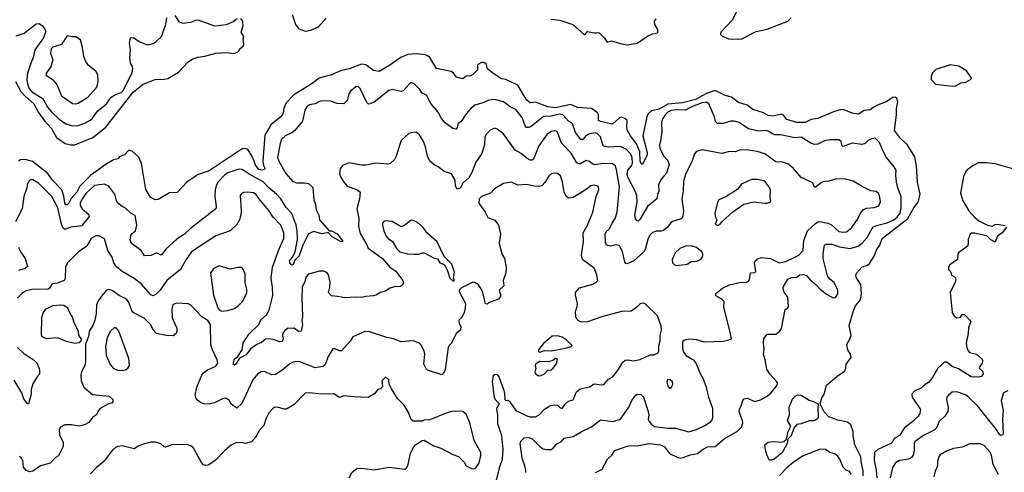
# Model space of a CAD drawing. Extents: x 2133461 to 2293071, y 753526 to 916327.
# Tile 406 of 459: x 2250366 to 2259296, y 876375 to 880478. Entities that reach past the tile are written whole.
import ezdxf

# ---------------------------------------------------------------- set-up
doc = ezdxf.new("R2010")
doc.units = 0

msp = doc.modelspace()

# ---------------------------------------------------------------- linework, layer by layer
at = {"layer": '0CON10XD'}
for points in [[(2250335, 880332.3), (2250405, 880356.8), (2250465, 880400.9), (2250515, 880440.5), (2250543.5, 880443.5), (2250572, 880422), (2250595, 880394), (2250601.5, 880375), (2250581.1, 880315), (2250504.3, 880205), (2250488.8, 880135), (2250465.7, 880085), (2250437, 879995), (2250430.6, 879935), (2250436, 879895), (2250452, 879855), (2250475, 879823.7), (2250575.2, 879765.2), (2250617.6, 879685), (2250655, 879643.1), (2250725, 879575.5), (2250783.7, 879533.7), (2250843.7, 879516.3), (2250895, 879518.7), (2250955, 879539.2), (2251005, 879566.4), (2251026.4, 879585), (2251075, 879653.5), (2251153.7, 879716.3), (2251195.2, 879774.8), (2251235, 879800), (2251285, 879818.8), (2251305, 879836.5), (2251384.4, 879995.6), (2251391.1, 880035), (2251385, 880060), (2251370, 880085), (2251365.8, 880135), (2251369.2, 880205), (2251361.2, 880265), (2251370, 880315), (2251395, 880316.7), (2251455, 880278.8), (2251515, 880253.3), (2251545, 880252.5), (2251575, 880262.9), (2251605, 880280.8), (2251652.9, 880325), (2251691.6, 880435), (2251700.5, 880495)], [(2252336.7, 880485), (2252302.3, 880457.7), (2252237.3, 880432.7), (2252135, 880419.1), (2251985, 880474.5), (2251959.4, 880470.6), (2251915, 880452), (2251845, 880444.2), (2251815, 880455.8), (2251775, 880516.2)], [(2252835.8, 880525), (2252868.2, 880435), (2252895, 880398.9), (2252955, 880374.5), (2253005, 880383.8), (2253075, 880413.9), (2253145, 880493.5)], [(2256870.6, 880555), (2256828.6, 880475), (2256725, 880366.2), (2256722.9, 880345), (2256737.6, 880327.6), (2256795.4, 880305.4), (2256885, 880301.1), (2256915, 880305.8), (2257045, 880370), (2257145, 880392), (2257334.2, 880465), (2257364.5, 880495.5)], [(2250415.1, 879785.1), (2250493.5, 879715), (2250537, 879637), (2250590.6, 879560.6), (2250655, 879491.1), (2250700.7, 879410.7), (2250776.6, 879356.6), (2250825, 879343.5), (2250865, 879344.5), (2251028.5, 879411.5), (2251146.9, 879503.1), (2251395, 879821.6), (2251485, 879895.4), (2251593.4, 879936.6), (2251675, 879938.5), (2251709.2, 879945), (2251805, 880001.3), (2251892.4, 880097.6), (2251925, 880118.6), (2251981.2, 880138.8), (2252045, 880146.8), (2252145, 880174.6), (2252235, 880180.9), (2252315, 880172.5), (2252350, 880190), (2252365, 880217.5), (2252393, 880237), (2252400, 880255), (2252393.8, 880305), (2252397.5, 880325), (2252373.3, 880365), (2252393.8, 880425), (2252390, 880455), (2252383.8, 880475), (2252367.6, 880487.6)], [(2255184.7, 880484.7), (2255263.4, 880473.4), (2255382, 880435), (2255485, 880344), (2255495.9, 880344.1), (2255515, 880370.8), (2255575, 880358), (2255599.2, 880360.8), (2255615, 880362), (2255626.2, 880355), (2255670.6, 880310.6), (2255695, 880276.2), (2255734.2, 880285.8), (2255836.3, 880256.3), (2255875, 880251.1), (2255965, 880265.7), (2256055, 880326.2), (2256105, 880351.2), (2256140, 880355), (2256155, 880363.3), (2256155, 880390), (2256126.1, 880436.1), (2256123.8, 880465), (2256140, 880485)], [(2250875, 879715.8), (2250895, 879721.9), (2250985, 879777.1), (2251060.8, 879865), (2251070.6, 879885), (2251076.7, 879925), (2251075.6, 879975), (2251059.3, 880009.3), (2250987.5, 880067.5), (2250962, 880105), (2250947.5, 880145), (2250936.2, 880225), (2250916.7, 880295), (2250875, 880322.5), (2250845, 880322), (2250795, 880332.5), (2250745, 880252.5), (2250665, 880228), (2250651.2, 880215), (2250644, 880175), (2250666.2, 880115), (2250649.1, 880050.9), (2250606.7, 879995), (2250603.3, 879975), (2250659.3, 879939.3), (2250701.5, 879891.5), (2250745, 879789.2), (2250845, 879719.2), (2250875, 879715.8)], [(2256056.4, 879253.6), (2256015, 879166), (2256005, 879168), (2255995, 879196.7), (2255990.8, 879280.8), (2255961.7, 879351.7), (2255905.4, 879425), (2255878.4, 879475), (2255871.9, 879498.1), (2255876.5, 879565), (2255855, 879582.1), (2255825, 879593.5), (2255805, 879588.9), (2255744.5, 879535.5), (2255725, 879534.5), (2255632.5, 879555), (2255614.2, 879565), (2255615.4, 879615), (2255606, 879635), (2255553.3, 879673.3), (2255425, 879681.9), (2255365, 879709.8), (2255225, 879679.4), (2255157, 879687), (2255045, 879730.6), (2254995, 879724), (2254965, 879749.4), (2254935, 879798.2), (2254884.2, 879885), (2254775, 879935.6), (2254735, 879942.5), (2254665, 879987.5), (2254615, 880026.2), (2254607.1, 880037.1), (2254599.4, 880075), (2254575, 880091.5), (2254555, 880089.5), (2254525.8, 880074.2), (2254518.8, 880065), (2254517.1, 880025), (2254475, 879981.2), (2254455, 879970), (2254415, 879967.5), (2254385, 879943.8), (2254328.8, 879958.8), (2254300, 879995), (2254279.5, 880009.5), (2254146.7, 880035), (2254085.6, 880135), (2254065, 880152.2), (2254045, 880158.9), (2253965, 880167.5), (2253885, 880163.1), (2253824.2, 880135), (2253715, 880059.4), (2253625, 880008.6), (2253575, 880017.8), (2253505, 880070.7), (2253464.7, 880075.3), (2253355, 880032.7), (2253275.9, 880014.1), (2253195, 879978.6), (2253080.8, 879949.2), (2253008.9, 879895), (2252853.2, 879796.8), (2252783.6, 879725), (2252762.5, 879675), (2252755, 879632.5), (2252737.9, 879602.1), (2252644.4, 879525), (2252588.9, 879431.1), (2252571.1, 879195), (2252577.6, 879157.6), (2252593.3, 879125), (2252565, 879113.8), (2252535, 879119.5), (2252505, 879161.1), (2252492.9, 879197.1), (2252469.7, 879249.7), (2252435, 879300.5), (2252415, 879311.8), (2252385, 879309.1), (2252085, 879109.2), (2251985, 879076.2), (2251965, 879063.8), (2251882.5, 879005), (2251795, 878912.5), (2251725, 878907.5), (2251621.2, 878848.8), (2251595, 878844), (2251550.6, 878870.6), (2251510.5, 878940.5), (2251471.8, 879175), (2251445, 879232.5), (2251385, 879287.5), (2251355, 879297.1), (2251315, 879254.4), (2251272, 879235), (2251255, 879216), (2251215, 879208.6), (2251150, 879170), (2251012, 879068), (2250910.7, 878969.3), (2250882.5, 878915), (2250833.6, 878856.4), (2250811.4, 878815), (2250795, 878800.3), (2250785, 878801.2), (2250775.3, 878815), (2250767.2, 878877.2), (2250746.5, 878936.5), (2250663.3, 879025), (2250617.2, 879087.2), (2250481.7, 879191.7), (2250415, 879211.2), (2250373, 879207), (2250354.8, 879195.2)], [(2258825, 879874.7), (2258855, 879879.6), (2258904.4, 879905.6), (2258948.3, 879911.7), (2258991.2, 879935), (2259000, 879945), (2258996.2, 879955), (2258955, 880015.3), (2258885, 880056.6), (2258805, 880068.7), (2258675, 880025.6), (2258645, 879996.5), (2258633.1, 879965), (2258634.4, 879935), (2258673.8, 879895), (2258825, 879874.7)], [(2255493.8, 879415), (2255475, 879391.1), (2255455, 879391.9), (2255408.2, 879455), (2255380.6, 879535), (2255345, 879559.6), (2255295, 879612.5), (2255275, 879620.6), (2255235, 879617), (2255175, 879599.7), (2255135, 879602.5), (2255115, 879597.5), (2255005, 879509.1), (2254985, 879500.5), (2254962.4, 879502.4), (2254950, 879515), (2254922.8, 879592.8), (2254865, 879665.6), (2254815, 879688.1), (2254754.5, 879734.5), (2254685, 879753.1), (2254655, 879754.4), (2254615, 879746.7), (2254565, 879724.4), (2254495, 879704.4), (2254457, 879673), (2254414.4, 879625.6), (2254369.2, 879555), (2254340, 879535), (2254335, 879502.5), (2254324.1, 879485.9), (2254295, 879492.5), (2254223.9, 879543.9), (2254193, 879583), (2254160.3, 879640.3), (2254095, 879717.5), (2254054.2, 879795), (2254013.8, 879815), (2253994.2, 879845), (2253945, 879896), (2253915, 879908.1), (2253897.1, 879895), (2253845, 879832.5), (2253825, 879827.1), (2253745, 879844.5), (2253715, 879837.5), (2253579.8, 879730.2), (2253537, 879713), (2253525, 879716), (2253515, 879728), (2253455, 879856), (2253435, 879872), (2253415, 879870.8), (2253365, 879830), (2253351.1, 879805), (2253334.5, 879745.5), (2253305, 879715.8), (2253245, 879720), (2253185, 879740.6), (2253106.8, 879743.2), (2253085, 879738.1), (2253045, 879717.1), (2252995, 879706.9), (2252972, 879695), (2252950.7, 879659.3), (2252944.2, 879614.2), (2252931.1, 879558.9), (2252860, 879475), (2252835, 879452.2), (2252773.4, 879426.6), (2252741.2, 879395), (2252726.9, 879355), (2252705, 879232.5), (2252716.2, 879195), (2252778.7, 879085), (2252842.5, 879012.5), (2252875, 878998.8), (2252950.2, 879000.2), (2252984.4, 878994.4), (2253025.8, 878955.8), (2253034.2, 878845), (2253049.4, 878805), (2253054.3, 878755), (2253077.5, 878705), (2253085.7, 878665), (2253174, 878564), (2253195, 878563.5), (2253245, 878536.4), (2253294, 878475), (2253292.5, 878465), (2253275, 878467.5), (2253200.2, 878510.2), (2253167.5, 878547.5), (2253157.5, 878547.5), (2253105, 878537.3), (2253035, 878557.8), (2252985, 878536.2), (2252935, 878434.2), (2252901.7, 878338.3), (2252860.4, 878299.6), (2252845, 878260), (2252835, 878254), (2252827.9, 878257.9), (2252814.6, 878275), (2252811.5, 878295), (2252841.7, 878328.3), (2252863.1, 878375), (2252886.4, 878485), (2252882.8, 878565), (2252873.3, 878615), (2252835, 878721.8), (2252783.9, 878775), (2252735, 878853.5), (2252695, 878897.7), (2252625, 878954.7), (2252575, 879008), (2252447.2, 879077.2), (2252385, 879120), (2252355, 879122.3), (2252325.3, 879114.7), (2252255, 879090.7), (2252225, 879073.3), (2252163.2, 879005), (2252147.3, 878972.7), (2252139.1, 878935), (2252136.2, 878875), (2252147.8, 878785), (2252145, 878764), (2251914.2, 878585), (2251861.2, 878535), (2251795, 878492), (2251691.7, 878398.3), (2251655, 878348.8), (2251645, 878343.8), (2251619.5, 878359.5), (2251605, 878361.2), (2251555, 878342), (2251498.3, 878338.3), (2251466.1, 878386.1), (2251379.5, 878449.5), (2251368.3, 878478.3), (2251375, 878522.5), (2251385, 878541.2), (2251415.6, 878564.4), (2251427.7, 878615), (2251414.4, 878704.4), (2251373.5, 878723.5), (2251325, 878770), (2251294.3, 878784.3), (2251255, 878816.2), (2251244.4, 878835), (2251227.4, 878897.4), (2251175, 878969.2), (2251135, 878986.7), (2251045, 878975.4), (2250965, 878901.5), (2250931.4, 878855), (2250914.6, 878815), (2250914.6, 878794.6), (2250933.1, 878765), (2250990.4, 878715), (2250995.5, 878695), (2250989.6, 878685), (2250925, 878608.2), (2250825, 878597.3), (2250775, 878577.1), (2250759.1, 878589.1), (2250744.7, 878624.7), (2250712.9, 878772.9), (2250656.6, 878876.6), (2250535.4, 878995.4), (2250485, 879026), (2250475, 879028.8), (2250455, 879021.2), (2250436.1, 878993.9), (2250430, 878955), (2250402.7, 878875), (2250387.8, 878765), (2250327.2, 878645)], [(2250328.5, 879918.5), (2250376.2, 879826.2), (2250415.1, 879785.1)], [(2258015.3, 876344.8), (2258014.8, 876384.8), (2257997.1, 876475), (2257995.4, 876515), (2257941.8, 876625), (2257926.4, 876705), (2257926, 876745), (2257904.7, 876805), (2257875, 876830.5), (2257785, 876846.7), (2257705, 876877.1), (2257662.2, 876922.3), (2257626.7, 876995), (2257640.6, 877049.4), (2257662.5, 877082.5), (2257683.3, 877165), (2257777.5, 877245), (2257847.7, 877292.3), (2257860, 877315), (2257861.2, 877355), (2257906.7, 877415), (2257902, 877445), (2257876.7, 877485), (2257868.8, 877535), (2257890.7, 877569.3), (2257908.8, 877615), (2257888.8, 877705), (2257928.8, 877838.8), (2257946, 877885), (2257991.9, 877938.1), (2258001.5, 877995), (2257994.1, 878075), (2257952.1, 878145), (2257950.4, 878165), (2257959.1, 878185), (2258005, 878233.6), (2258055, 878253.4), (2258075, 878268.2), (2258116.8, 878335), (2258139.1, 878395), (2258166.9, 878435), (2258187.7, 878495), (2258422.4, 878675), (2258476.9, 878773.1), (2258515.6, 878825), (2258534.6, 878895.4), (2258510.4, 879005), (2258498.8, 879155), (2258483.8, 879235), (2258416.6, 879346.6), (2258355, 879400.8), (2258300.5, 879475), (2258317.3, 879615), (2258317.4, 879672.6), (2258332.2, 879735), (2258320.6, 879765), (2258305, 879777.1), (2258285, 879773.3), (2258225, 879734.5), (2258146.7, 879705), (2258106.8, 879683.2), (2258079.7, 879660.3), (2258025, 879655.7), (2257975, 879623.5), (2257915, 879630.5), (2257845, 879661.9), (2257816.6, 879663.4), (2257746, 879644), (2257606.4, 879583.6), (2257545.6, 879574.4), (2257490, 879545), (2257415, 879546.7), (2257325, 879572.2), (2257292.7, 879612.7), (2257275, 879621.2), (2257195.5, 879604.5), (2257155, 879610.8), (2257113, 879633), (2257015.7, 879665.7), (2256964.2, 879704.2), (2256885, 879727.8), (2256821.2, 879775), (2256765, 879790), (2256675, 879836.6), (2256595, 879810.1), (2256495, 879754.9), (2256376.4, 879723.6), (2256245, 879712.4), (2256165, 879668.7), (2256095, 879651.7), (2256066.5, 879625), (2256052.9, 879597.1), (2256016.7, 879425), (2256056.2, 879275), (2256056.4, 879253.6)], [(2255588.8, 876375), (2255648.6, 876405), (2255697.5, 876495), (2255737.8, 876532.2), (2255765, 876572), (2255876.2, 876613.8), (2255905, 876618.5), (2255965, 876615.7), (2256076.3, 876636.3), (2256177.5, 876625), (2256214.2, 876605), (2256259.2, 876545), (2256335, 876508.2), (2256355, 876504.6), (2256385, 876508.2), (2256447.1, 876532.9), (2256514.7, 876545.3), (2256565.8, 876585), (2256605, 876605.5), (2256675, 876609.6), (2256755, 876680), (2256875, 876747.8), (2256911.9, 876785), (2256923.6, 876825), (2256922.7, 876845), (2256891.2, 876925), (2256895, 876948.8), (2256911.1, 876978.9), (2256924.5, 877025.5), (2256937.7, 877042.3), (2256965, 877047.5), (2257035, 877018), (2257085, 877033.1), (2257138.8, 877061.2), (2257178, 877092), (2257236.9, 877165), (2257239.4, 877185), (2257234.3, 877195), (2257168.8, 877265), (2257141.1, 877311.1), (2257127.3, 877395), (2257112.5, 877445), (2257118.9, 877495), (2257110.8, 877545), (2257116.1, 877583.9), (2257145, 877626.7), (2257225, 877626.7), (2257257.7, 877652.3), (2257275, 877677.5), (2257308, 877852), (2257333.3, 877865), (2257338.1, 877875), (2257331.7, 877961.7), (2257299.1, 878009.1), (2257289.2, 878035), (2257291.2, 878055), (2257334, 878125), (2257365, 878141.4), (2257415, 878144), (2257437.5, 878165), (2257475, 878168.6), (2257505, 878157.5), (2257535, 878120.8), (2257590.8, 878075), (2257625.7, 878035), (2257685, 877990.6), (2257745, 877956), (2257765, 877961.2), (2257785, 877992.5), (2257786.9, 878025), (2257752.9, 878095), (2257714.2, 878125), (2257691.9, 878155), (2257653.9, 878315), (2257652.3, 878355), (2257667, 878433), (2257685, 878444.3), (2257735, 878443.1), (2257800.4, 878420.4), (2257895, 878403.4), (2257970.8, 878425), (2258007.8, 878452.2), (2258053.6, 878505), (2258105, 878597.8), (2258137, 878613), (2258235, 878637.4), (2258295, 878664.8), (2258325, 878689.5), (2258351.1, 878725), (2258360.3, 878769.7), (2258361.4, 878875), (2258329.4, 878955), (2258319.6, 879005), (2258312.4, 879067.6), (2258314.3, 879115), (2258297.5, 879145), (2258228, 879228), (2258193.3, 879293.3), (2258165.6, 879365), (2258125, 879403.8), (2258085, 879396.2), (2258065, 879386.2), (2258035, 879356.7), (2258005, 879346.7), (2257915, 879358.8), (2257835, 879330), (2257826, 879336), (2257816, 879375), (2257798.3, 879388.3), (2257715, 879390.8), (2257665, 879380), (2257605, 879351.4), (2257575, 879345.7), (2257540.6, 879360.6), (2257455, 879414.4), (2257395, 879408.5), (2257265, 879434.4), (2257215, 879435.6), (2257192.4, 879442.4), (2257155, 879467.3), (2257135, 879473.1), (2257068, 879468), (2256975, 879490), (2256892, 879545), (2256845, 879560), (2256815, 879560), (2256745, 879538.6), (2256695, 879536.9), (2256677.8, 879555), (2256667.1, 879597.1), (2256615.4, 879715.4), (2256595, 879729.4), (2256555, 879723.8), (2256475, 879694.6), (2256400.9, 879659.1), (2256322.6, 879662.6), (2256274.3, 879655), (2256245, 879640), (2256220, 879615), (2256194.5, 879575), (2256187.5, 879545), (2256190, 879465), (2256182.5, 879395), (2256168.6, 879345), (2256171.1, 879315), (2256203.8, 879243.8), (2256242.9, 879205), (2256258.1, 879165), (2256233.4, 879086.6), (2256205, 879056), (2256185.7, 879035), (2256160.9, 878985), (2256162.9, 878925), (2256151.4, 878895), (2256146, 878855), (2256060.6, 878785), (2255991.9, 878668.1), (2255975, 878653.1), (2255965, 878654.2), (2255952.1, 878672.1), (2255944.1, 878705), (2255967.7, 878825), (2255961.9, 878885), (2255948.9, 878925), (2255885.2, 879045.2), (2255876.7, 879075), (2255883.2, 879115), (2255914.1, 879155), (2255922.8, 879177.2), (2255921.5, 879225), (2255908.3, 879258.3), (2255871, 879301), (2255815, 879328.4), (2255705, 879322.6), (2255665, 879331.8), (2255655.3, 879345.3), (2255633.4, 879415), (2255605, 879446.6), (2255585, 879451.4), (2255535, 879444.7), (2255514.4, 879435), (2255493.8, 879415)], [(2254955.5, 876374.5), (2254955.6, 876395), (2254948.6, 876435), (2254922.7, 876505), (2254905.5, 876635), (2254915, 876660), (2254941.9, 876688.1), (2254985, 876690.5), (2255015, 876677.8), (2255085.5, 876605.5), (2255115, 876589.2), (2255145, 876582), (2255185, 876582), (2255205, 876594), (2255237, 876633), (2255280, 876655), (2255304.6, 876685.4), (2255385, 876699.5), (2255457.4, 876742.6), (2255553.5, 876786.5), (2255635, 876850), (2255745, 876836.7), (2255813.7, 876856.3), (2255891.1, 876965), (2255919.2, 877025), (2255955, 877073.8), (2255967.7, 877082.3), (2255999.5, 877079.5), (2256025, 877056.7), (2256064, 876935), (2256071.4, 876895), (2256066.9, 876855), (2256074.7, 876834.7), (2256095, 876808.6), (2256125, 876790.5), (2256245, 876776.4), (2256315, 876776.2), (2256435, 876742.5), (2256505, 876761.9), (2256587.4, 876802.6), (2256636, 876835), (2256649.2, 876855), (2256652.5, 876875), (2256651.2, 876955), (2256615, 877052.5), (2256594.5, 877144.5), (2256565.5, 877225.5), (2256537.5, 877275), (2256501.4, 877365), (2256485, 877385.7), (2256420.8, 877425), (2256390, 877465), (2256380, 877495), (2256381.2, 877555), (2256385, 877567.5), (2256400, 877575), (2256445, 877586), (2256505, 877578.1), (2256575, 877556.9), (2256745, 877563.8), (2256787.7, 877572.3), (2256822.5, 877585), (2256808.6, 877641.4), (2256752.9, 877875), (2256754.3, 877924.3), (2256733.8, 877945), (2256678.8, 877975), (2256679.2, 877995), (2256740, 878045), (2256805, 878075.6), (2256895, 878095.6), (2256960.7, 878099.3), (2256972.5, 878105), (2256985, 878120), (2256995, 878183.3), (2257033.1, 878186.9), (2257041.4, 878195), (2257029.4, 878275), (2257038.8, 878295), (2257065, 878313.3), (2257095, 878321.2), (2257175, 878313.1), (2257255, 878273.1), (2257315, 878285.5), (2257432, 878345), (2257470.8, 878385), (2257476.8, 878476.8), (2257511.9, 878565), (2257585, 878630.5), (2257605, 878644.6), (2257622.3, 878647.7), (2257696.2, 878635), (2257725, 878622.5), (2257795, 878558.9), (2257835, 878550.9), (2257865.4, 878554.6), (2257909.9, 878590.1), (2257965, 878665.7), (2257992.2, 878725), (2258016.1, 878753.9), (2258045, 878768.9), (2258115, 878774.4), (2258158.3, 878791.7), (2258173, 878827), (2258164.2, 878885), (2258154.3, 878904.3), (2258135, 878920), (2258085, 878928), (2258005.8, 878965.8), (2257925, 879014.3), (2257855, 879031.4), (2257775, 879035.8), (2257705, 879014), (2257665, 879012.2), (2257644.2, 879005), (2257585, 878958.8), (2257575, 878957.5), (2257558.3, 878998.3), (2257455, 879047.5), (2257385, 879128), (2257338.7, 879168.7), (2257285, 879187.8), (2257225, 879188.6), (2257125, 879261.9), (2257055, 879284.4), (2256975, 879296.4), (2256905, 879297.8), (2256855, 879280.8), (2256805, 879282.9), (2256735, 879266.2), (2256555, 879299.2), (2256505, 879284), (2256485, 879263.3), (2256460, 879185), (2256406.7, 879085), (2256385.6, 879015), (2256382.9, 878925), (2256370, 878855), (2256386.6, 878743.4), (2256378.1, 878685), (2256365, 878672.2), (2256278.6, 878645), (2256238.6, 878595), (2256205, 878568.6), (2256185, 878562.2), (2256138.9, 878561.1), (2256105, 878548.6), (2256081.1, 878525), (2256063.3, 878486.7), (2256039.2, 878395), (2256027.8, 878375), (2255935, 878292.9), (2255875, 878266.2), (2255865, 878268.8), (2255853.3, 878283.3), (2255832.9, 878375), (2255805, 878431.2), (2255775, 878436.7), (2255725, 878424.4), (2255686.7, 878435), (2255679.5, 878459.5), (2255677.5, 878535), (2255685, 878556.7), (2255715, 878581.2), (2255740.4, 878635), (2255768.2, 878675), (2255786.4, 878735), (2255806, 878964), (2255778, 879118), (2255768.6, 879155), (2255742.9, 879172.9), (2255655, 879175.4), (2255583.4, 879163.4), (2255560.7, 879170.7), (2255533.5, 879193.5), (2255505, 879201.4), (2255445, 879169.2), (2255420.6, 879180.6), (2255368.7, 879268.7), (2255279.1, 879359.1), (2255245, 879459.2), (2255235, 879468.1), (2255215, 879471.5), (2255185, 879464.4), (2255149.8, 879440.2), (2255073.5, 879335), (2255025, 879214), (2255015, 879204.3), (2254995, 879206.4), (2254969.9, 879219.9), (2254915.6, 879265), (2254860, 879295), (2254754, 879445), (2254695, 879487.5), (2254675, 879494.2), (2254633.4, 879476.6), (2254593.8, 879435), (2254586.1, 879413.9), (2254583, 879347), (2254556.9, 879265), (2254502.4, 879187.6), (2254467, 879093), (2254439.4, 879045), (2254384.6, 878995.4), (2254365, 878956.2), (2254355, 878946.7), (2254335, 878942.5), (2254318.8, 878968.8), (2254315.6, 879025), (2254281.7, 879081.7), (2254215, 879101.2), (2254160, 879145), (2254125, 879161.2), (2254085, 879196), (2254065, 879240), (2254046.1, 879326.1), (2254028.9, 879375), (2253993.2, 879433.2), (2253965, 879456), (2253945, 879459.2), (2253894.2, 879445.8), (2253825.9, 879384.1), (2253778.8, 879235), (2253765, 879210), (2253725, 879173.8), (2253705, 879168), (2253595, 879179.2), (2253505, 879159.2), (2253465, 879158.6), (2253355, 879181.2), (2253295, 879156.2), (2253273.3, 879126.7), (2253267.1, 879085), (2253275.7, 879055), (2253304.6, 879004.6), (2253335, 878970.5), (2253430, 878935), (2253453.8, 878915), (2253448, 878855), (2253422.5, 878765), (2253440.4, 878675), (2253440, 878605), (2253455, 878540), (2253515, 878437.5), (2253526.7, 878406.7), (2253655, 878313.6), (2253721.9, 878235), (2253777.6, 878197.6), (2253841.5, 878115), (2253845.4, 878095), (2253837.1, 878072.9), (2253820.9, 878059.1), (2253765, 878055.6), (2253722.5, 878045), (2253683.5, 878016.5), (2253635, 878004), (2253599.5, 877980.5), (2253575, 877973.8), (2253505, 877970), (2253465, 877960), (2253413.8, 877963.8), (2253315, 877955.8), (2253248.3, 877968.3), (2253195, 877975.7), (2253167.5, 878005), (2253180, 878055), (2253180.4, 878100.4), (2253165.3, 878165.3), (2253153.7, 878183.7), (2253125, 878198.1), (2253085, 878200), (2252985, 878172.5), (2252963.3, 878146.7), (2252953.3, 878105), (2252928.9, 878055), (2252924.5, 877955.5), (2252930, 877785), (2252923.8, 877755), (2252932, 877715), (2252920, 877655), (2252895, 877651.8), (2252855, 877682.9), (2252795, 877678), (2252769.1, 877660.9), (2252752.4, 877637.6), (2252750, 877615), (2252756.7, 877585), (2252745, 877560), (2252725, 877559.2), (2252665, 877580), (2252625, 877585.7), (2252595, 877580.8), (2252557.8, 877552.2), (2252516.9, 877533.1), (2252460, 877495), (2252418.4, 877441.6), (2252360.8, 877409.2), (2252325, 877354.5), (2252315, 877347.8), (2252305, 877353.8), (2252303.9, 877373.9), (2252314.8, 877405.2), (2252345, 877425.7), (2252384.2, 877485), (2252392.3, 877547.7), (2252448.3, 877631.7), (2252534.3, 877715.7), (2252553.7, 877756.3), (2252605, 877804.2), (2252628.8, 877845), (2252660.6, 877979.4), (2252658.2, 878055), (2252645.3, 878135), (2252657.3, 878235), (2252718.8, 878401.2), (2252761.8, 878495), (2252762.5, 878545), (2252733.3, 878615), (2252665, 878686.9), (2252625, 878748.1), (2252536, 878856), (2252510, 878895), (2252485, 878910), (2252433.6, 878916.4), (2252395, 878911.4), (2252377.3, 878902.7), (2252366.2, 878885), (2252375.6, 878745), (2252372.5, 878705), (2252359.1, 878665), (2252335, 878622.5), (2252275, 878564.4), (2252145, 878517.8), (2251925, 878374), (2251874.6, 878305), (2251825.6, 878215), (2251700.5, 878115), (2251638.5, 878025), (2251605, 877988.9), (2251575, 877975.7), (2251556, 877985), (2251467.5, 878085), (2251403.5, 878133.5), (2251295, 878195.5), (2251245, 878236.9), (2251218.5, 878275), (2251203.3, 878325), (2251164.5, 878385), (2251135, 878491.2), (2251085, 878519.2), (2251055, 878518.1), (2251015, 878494.4), (2250973.5, 878426.5), (2250898.9, 878375), (2250798, 878275), (2250782.5, 878235), (2250778.8, 878131.2), (2250770, 878115), (2250705, 878091.4), (2250665, 878084.4), (2250653.3, 878075), (2250636.2, 878043.8), (2250623.6, 878036.4), (2250475, 878031.3), (2250425, 878020.4), (2250385, 877996.9), (2250344.6, 877955.4)], [(2259405, 879118.8), (2259215, 879171.1), (2259135, 879180.5), (2259059.7, 879180.3), (2259005, 879151.4), (2258950.6, 879109.4), (2258926.1, 879056.1), (2258900, 878905), (2258920, 878835), (2258974.2, 878745), (2259032, 878682), (2259065, 878655.7), (2259145, 878615.8), (2259185, 878608), (2259215, 878622.5), (2259235, 878624.3), (2259305, 878612.5)], [(2256118.3, 877441.7), (2256155, 877454), (2256163.1, 877475), (2256164, 877525), (2256175.5, 877565), (2256174.3, 877615), (2256186.9, 877665), (2256185, 877700), (2256151.2, 877795), (2256040.7, 877900.7), (2256025, 877907.5), (2255995, 877903.3), (2255960.6, 877869.4), (2255912.4, 877837.6), (2255825, 877832.7), (2255655, 877788.9), (2255515, 877740), (2255465, 877736.4), (2255435, 877749.5), (2255417.8, 877765), (2255410, 877785), (2255407.3, 877835), (2255423.1, 877876.9), (2255425.3, 877905.3), (2255405.6, 877985), (2255407.8, 878005), (2255442.5, 878047.5), (2255565, 878079.5), (2255592, 878095), (2255610, 878115), (2255601.4, 878165), (2255576, 878225), (2255475, 878302.5), (2255466.4, 878316.4), (2255462.3, 878345), (2255480.9, 878465), (2255477.3, 878545), (2255514.5, 878615), (2255565.5, 878735), (2255594.5, 878875.5), (2255620, 878935), (2255616.7, 878965), (2255575, 878976.9), (2255545, 878971.9), (2255495, 878931.9), (2255385, 878866.9), (2255345, 878861.9), (2255324.7, 878874.7), (2255304.7, 878914.7), (2255290.6, 879005), (2255272.1, 879062.1), (2255245, 879083.8), (2255215, 879088), (2255185, 879081.2), (2255165, 879061.2), (2255127.6, 879002.4), (2255103.6, 878976.4), (2255073.6, 878966.4), (2255031.4, 878968.6), (2254965, 878985.8), (2254885, 878979.2), (2254825, 879004.4), (2254755, 878994.3), (2254673.3, 878945), (2254635, 878906.2), (2254555, 878876), (2254533.3, 878855), (2254530, 878815), (2254587.5, 878735), (2254613.3, 878685), (2254675, 878660), (2254709.2, 878615), (2254726.7, 878535), (2254715.8, 878455), (2254719.2, 878425), (2254740.5, 878350.5), (2254763.3, 878315), (2254778.8, 878235), (2254773.8, 878185), (2254752, 878115), (2254757.5, 878065), (2254713.3, 878025), (2254730, 877975), (2254707.5, 877945), (2254618.3, 877911.7), (2254605, 877900), (2254591.7, 877901.7), (2254566.2, 878005), (2254551.7, 878038.3), (2254525, 878078.8), (2254495, 878096.2), (2254475, 878100), (2254371.7, 878048.3), (2254352.5, 878027.5), (2254352.5, 878015), (2254410, 877905), (2254406.4, 877863.6), (2254397.5, 877825), (2254375, 877780), (2254350, 877755), (2254352.5, 877725), (2254366.1, 877696.1), (2254363.8, 877665), (2254324, 877635), (2254283, 877547), (2254260.8, 877525), (2254252.8, 877507.2), (2254223.7, 877306.3), (2254215, 877283.8), (2254195, 877260), (2254065, 877302), (2254052.1, 877312.1), (2254032.1, 877355), (2254040.9, 877445), (2254035.6, 877474.4), (2254009.4, 877525), (2253985, 877550), (2253935, 877566.5), (2253825, 877559.1), (2253755, 877585.6), (2253695, 877596.9), (2253539.7, 877649.7), (2253495, 877652.5), (2253388, 877602), (2253364.6, 877565.4), (2253285, 877476.2), (2253265, 877476), (2253215, 877496.2), (2253205, 877493.3), (2253164, 877425), (2253132.7, 877347.3), (2253117.5, 877335), (2253045, 877323.3), (2252905.9, 877375.9), (2252881, 877379), (2252845, 877373.1), (2252815, 877358.2), (2252742.8, 877297.2), (2252685, 877262.2), (2252650.4, 877260.4), (2252585, 877289.2), (2252555, 877287.5), (2252525, 877268), (2252480.8, 877215), (2252380.9, 876999.1), (2252335, 876956.2), (2252285, 876992), (2252261.3, 877031.3), (2252236.7, 877046.7), (2252205, 877041.9), (2252132.5, 877005), (2252085, 876991.6), (2252035, 876995.4), (2252005, 877008.2), (2251978.3, 877028.3), (2251965.6, 877045), (2251957.1, 877075), (2251973.3, 877146.7), (2252016.9, 877255), (2252033.1, 877276.9), (2252070, 877305), (2252145, 877338.6), (2252161.9, 877365), (2252156.7, 877395), (2252114.2, 877484.2), (2252099.5, 877529.5), (2252096.4, 877716.4), (2252073, 877753), (2252017.5, 877785), (2251914.1, 877894.1), (2251895, 877903.8), (2251785, 877908.5), (2251755, 877893.8), (2251744.4, 877855), (2251750, 877775), (2251777.5, 877707.5), (2251790, 877685), (2251791.2, 877655), (2251783.8, 877635), (2251757.3, 877612.7), (2251695, 877614.3), (2251607.5, 877635), (2251575, 877666.7), (2251555, 877713.3), (2251495, 877773.8), (2251394, 877825), (2251382.4, 877842.4), (2251356.9, 877915), (2251335, 877944.2), (2251267.2, 877977.2), (2251205, 878024.4), (2251175, 878032.5), (2251153.3, 878025), (2251106.6, 877973.4), (2251073.1, 877925), (2251063, 877893), (2251057.8, 877815), (2251046.4, 877755), (2251025, 877700), (2250996.9, 877655), (2250990, 877605), (2250963.6, 877536.4), (2250962.9, 877375), (2250955, 877343.3), (2250925.7, 877285), (2250921.1, 877255), (2250923.2, 877203.2), (2250947.7, 877147.7), (2251025, 877081.1), (2251177.5, 877065), (2251210, 877035), (2251210, 877015), (2251203.6, 877006.4), (2251165, 876993.3), (2251097, 876953), (2251075, 876927.5), (2251068.8, 876905), (2251057.7, 876892.3), (2251025, 876873.3), (2250991.7, 876828.3), (2250954.4, 876805.6), (2250905, 876794.2), (2250835, 876805.7), (2250775, 876804.4), (2250735, 876785.8), (2250722.9, 876765), (2250725.6, 876715), (2250759.2, 876645), (2250760.5, 876609.5), (2250716.2, 876525), (2250690.5, 876509.5), (2250640.6, 876459.4), (2250555, 876433.3), (2250485, 876385.7), (2250455, 876380.8), (2250425, 876392), (2250401.2, 876421.2), (2250393, 876483), (2250383.1, 876505), (2250365, 876518.9)], [(2256695, 878613.8), (2256720, 878625), (2256733.6, 878646.4), (2256835, 878738), (2256933.2, 878806.8), (2257025, 878826), (2257125, 878813.8), (2257145, 878813.8), (2257172.5, 878825), (2257180, 878835), (2257173.6, 878866.4), (2257176.1, 878933.9), (2257162, 878965), (2257131.2, 879005), (2257115, 879018), (2257055, 879030), (2257005, 879028.6), (2256975, 879018.1), (2256913.2, 878986.8), (2256876.6, 878943.4), (2256843.2, 878916.8), (2256800, 878895), (2256775.5, 878874.5), (2256706.2, 878845), (2256693.8, 878825), (2256670, 878725), (2256673.3, 878695), (2256687.5, 878665), (2256672.5, 878625), (2256695, 878613.8)], [(2254305, 878110), (2254307.5, 878125), (2254300, 878135), (2254308.3, 878188.3), (2254285, 878263.3), (2254215, 878332.5), (2254153.3, 878465), (2254060, 878545), (2254025, 878593.8), (2253975, 878638.8), (2253935, 878658.8), (2253915, 878660), (2253857.5, 878615), (2253825, 878601.2), (2253745, 878649.2), (2253682.5, 878655), (2253665, 878646.7), (2253656.7, 878635), (2253656, 878615), (2253668.9, 878565), (2253691.1, 878515), (2253707.1, 878495), (2253747.7, 878467.7), (2253785, 878401.4), (2253815, 878373.3), (2253885, 878356.9), (2253945, 878351.9), (2253985, 878352.5), (2254015.8, 878364.2), (2254035, 878364.2), (2254125, 878316.7), (2254155, 878311.2), (2254176.7, 878275), (2254205, 878266.7), (2254222.3, 878252.3), (2254245, 878202.5), (2254267.5, 878135), (2254295, 878110), (2254305, 878110)], [(2259317, 878597), (2259276.7, 878545), (2259235, 878517.5), (2259215, 878462.5), (2259175, 878483.3), (2259141.2, 878515), (2259123.4, 878523.4), (2259025, 878544.2), (2258997.7, 878542.3), (2258986.7, 878535), (2258967.5, 878485), (2258968.6, 878445), (2258962.5, 878425), (2258882, 878365), (2258874.4, 878355), (2258873.3, 878305), (2258803.3, 878255), (2258791.2, 878235), (2258790, 878215), (2258807.5, 878195), (2258817.5, 878165), (2258852.5, 878142.5), (2258856.1, 878116.1), (2258848.3, 878091.7), (2258805.8, 878005), (2258824.2, 877825), (2258845, 877787.5), (2258866.4, 877776.4), (2258898.3, 877781.7), (2258915, 877806.7), (2258936.2, 877806.2), (2258992.5, 877745), (2258970.6, 877685), (2258969.2, 877635), (2258951.4, 877545), (2258956.9, 877505), (2258967.2, 877477.2), (2258982, 877462), (2259045, 877447.1), (2259095, 877400), (2259100, 877385), (2259095.5, 877364.5), (2259067.5, 877325), (2259070, 877315), (2259100.5, 877290.5), (2259106, 877264), (2259087.5, 877245), (2259065, 877239.2), (2258995, 877240.8), (2258882.2, 877312.2), (2258825, 877333.1), (2258775, 877372.9), (2258755, 877372.5), (2258695, 877319.4), (2258645, 877234.3), (2258609.1, 877190.9), (2258570.8, 877165), (2258543, 877137), (2258485, 877112.5), (2258456.2, 877085), (2258461.2, 877055), (2258535.7, 876945), (2258529.2, 876909.2), (2258515.6, 876885), (2258467.5, 876835), (2258392.1, 876777.9), (2258345, 876710), (2258296.9, 876683.1), (2258285.6, 876655), (2258268.6, 876635), (2258149.4, 876580.6), (2258118.5, 876555), (2258116.4, 876485), (2258134.7, 876395), (2258140.9, 876325)], [(2250353.6, 878415), (2250372.5, 878375), (2250414.3, 878315), (2250435, 878240), (2250415, 878222), (2250355, 878205.7)], [(2256325, 878251.2), (2256345, 878254), (2256401.2, 878258.8), (2256425, 878266), (2256455, 878286), (2256505, 878288.8), (2256542.5, 878305), (2256562.5, 878335), (2256562.5, 878355), (2256552.5, 878375), (2256503.6, 878413.6), (2256455, 878429.2), (2256405, 878425.8), (2256354.3, 878405.7), (2256310, 878365), (2256283.3, 878305), (2256287.5, 878275), (2256305, 878257.5), (2256325, 878251.2)], [(2252196.4, 877836.4), (2252255, 877842), (2252315, 877860), (2252346.8, 877883.2), (2252386.8, 877923.2), (2252414.2, 877975.8), (2252425.6, 878004.4), (2252427.1, 878035), (2252411.4, 878095), (2252410, 878175), (2252390.7, 878220.7), (2252375, 878232.5), (2252345, 878233.3), (2252275, 878218), (2252173.9, 878246.1), (2252127, 878223), (2252097.3, 878182.7), (2252122.6, 877982.6), (2252163.8, 877865), (2252175, 877847.5), (2252196.4, 877836.4)], [(2250865, 877546.7), (2250905, 877553.3), (2250923.6, 877566.4), (2250927.5, 877585), (2250903.3, 877615), (2250898.8, 877655), (2250859.7, 877729.7), (2250844.3, 877785), (2250823.1, 877815), (2250802.6, 877862.6), (2250765, 877888.6), (2250735, 877891.8), (2250665, 877883.1), (2250597.4, 877852.6), (2250577.8, 877825), (2250562.2, 877775), (2250560, 877625), (2250566.1, 877606.1), (2250605, 877589.2), (2250705, 877598.6), (2250786, 877564), (2250865, 877546.7)], [(2251295, 877298.2), (2251325, 877304.5), (2251345, 877319.2), (2251361.9, 877345), (2251354.3, 877405.7), (2251265, 877656.2), (2251245, 877682), (2251225, 877687.5), (2251185, 877651.2), (2251158.9, 877595), (2251143.2, 877515), (2251151.2, 877435), (2251185, 877351.2), (2251215, 877315.7), (2251255, 877300.9), (2251295, 877298.2)], [(2255085, 877463.8), (2255125, 877478.1), (2255185, 877475.9), (2255315, 877501.1), (2255366.7, 877515), (2255376.2, 877525), (2255323.8, 877575), (2255285, 877600.8), (2255242.7, 877612.7), (2255195, 877608), (2255115.9, 877544.1), (2255072.9, 877485), (2255072.1, 877472.1), (2255085, 877463.8)], [(2250345.9, 877505.9), (2250405, 877450.6), (2250485, 877401.4), (2250524, 877365), (2250546.7, 877305), (2250546.7, 877265), (2250521.7, 877238.3), (2250483.5, 877176.5), (2250470.8, 877125), (2250469.4, 877085), (2250445, 876997.5), (2250435, 876997.5), (2250402.2, 877042.2), (2250385.8, 877095), (2250315, 877210.8)], [(2254685, 876282), (2254720, 876425), (2254745.3, 876494.7), (2254751.9, 876585), (2254737.8, 876705), (2254703.6, 876815), (2254701.8, 876895), (2254692.2, 876945), (2254696.6, 876963.4), (2254716.2, 876995), (2254681.4, 877031.4), (2254672.7, 877052.7), (2254654.1, 877195), (2254663.3, 877255), (2254675, 877264.3), (2254695, 877261.4), (2254715, 877233.8), (2254754.4, 877125), (2254764.4, 877095), (2254767.5, 877035), (2254775, 877027.5), (2254795, 877028.8), (2254811.2, 877015), (2254864.7, 876934.7), (2254965, 876886.5), (2254995, 876878.5), (2255045, 876876.9), (2255076, 876895), (2255125, 876947.1), (2255175, 876977.8), (2255215, 876985.5), (2255242.7, 876982.7), (2255265, 876962), (2255286.7, 876955), (2255310.5, 876989.5), (2255345, 877020), (2255387, 877033), (2255415.5, 877104.5), (2255449.3, 877130.7), (2255535, 877150.8), (2255575, 877178), (2255645, 877167.5), (2255665, 877172.5), (2255705, 877220), (2255745, 877240), (2255795.5, 877304.5), (2255836.2, 877375), (2255858.8, 877391.2), (2255885, 877394.2), (2255933.2, 877386.8), (2255995, 877398.2), (2256085, 877439.4), (2256118.3, 877441.7)], [(2255075, 877250), (2255095, 877253.3), (2255125, 877268), (2255155, 877300), (2255185.8, 877304.2), (2255205, 877320), (2255236.2, 877365), (2255240, 877405), (2255225, 877406), (2255201.2, 877388.8), (2255163, 877377), (2255085, 877378.9), (2255043.8, 877355), (2255040, 877345), (2255046.2, 877315), (2255038.8, 877285), (2255045, 877267.5), (2255075, 877250)], [(2253353.8, 876325), (2253382.1, 876377.9), (2253425, 876410), (2253465, 876412.5), (2253585, 876397.5), (2253715, 876421.9), (2253857.5, 876405), (2253875, 876416.2), (2253885.5, 876434.5), (2253911.1, 876545), (2253936.6, 876603.4), (2253955, 876624), (2254015, 876663.3), (2254033.6, 876666.4), (2254123.3, 876615), (2254185, 876592.9), (2254295, 876536), (2254345, 876517.5), (2254396.4, 876466.4), (2254415, 876433.8), (2254465, 876410), (2254485, 876406), (2254504.2, 876415.8), (2254529.2, 876455), (2254548.2, 876525), (2254547.3, 876555), (2254488.6, 876665), (2254450, 876825), (2254415, 876901.2), (2254385, 876926), (2254295, 876928.8), (2254235, 876912.5), (2254085, 876852.5), (2254035, 876848.8), (2254015, 876840), (2253935, 876840), (2253916.7, 876855), (2253888, 876925), (2253853, 876983), (2253791.2, 877045), (2253737.5, 877132.5), (2253716, 877175), (2253713.9, 877213.9), (2253685, 877237.5), (2253651.2, 877205), (2253656.7, 877155), (2253639.3, 877130.7), (2253615, 877127.5), (2253584.2, 877085.8), (2253525, 877054.2), (2253395, 877058.1), (2253305, 877068), (2253267.5, 877052.5), (2253215, 877087.8), (2253105, 877084.4), (2252994.2, 877095.8), (2252955, 877093.3), (2252855, 876991.2), (2252785, 876948), (2252765, 876946.9), (2252705, 876965.7), (2252677.7, 876962.3), (2252658, 876952), (2252625.9, 876914.1), (2252600, 876865), (2252580.5, 876799.5), (2252541.7, 876758.3), (2252501.7, 876688.3), (2252467.3, 876652.7), (2252415, 876636.2), (2252373.9, 876646.1), (2252325, 876643.8), (2252285, 876622.5), (2252226.2, 876573.8), (2252135, 876478), (2252075, 876441.2), (2252055, 876438), (2252034.3, 876444.3), (2252015, 876463.3), (2251939.5, 876599.5), (2251915.9, 876615.9), (2251885, 876626.2), (2251746.1, 876623.9), (2251687.3, 876602.7), (2251675, 876606), (2251645, 876633.3), (2251597.7, 876647.7), (2251555, 876649.2), (2251485, 876630.8), (2251445, 876614), (2251405, 876587.5), (2251295, 876614.3), (2251255, 876610), (2251235, 876600.8), (2251205, 876574.2), (2251132.9, 876475), (2251058.8, 876415), (2251007.9, 876362.1)], [(2256265, 877137.5), (2256275, 877140), (2256288.8, 877175), (2256286.7, 877195), (2256265, 877212.5), (2256245, 877217.5), (2256236.7, 877195), (2256243.8, 877155), (2256265, 877137.5)], [(2259327.4, 877112.6), (2259290, 877095), (2259269.1, 877025), (2259287.5, 876935), (2259280.9, 876855), (2259285.5, 876724.5), (2259279.3, 876710.7), (2259265, 876708.1), (2259254.5, 876715), (2259216.8, 876776.8), (2259155, 876846.5), (2259056.7, 876975), (2258965, 877061.9), (2258945, 877076.5), (2258865, 877104.2), (2258825, 877102.5), (2258788.8, 877075), (2258774.2, 877055), (2258773.1, 877035), (2258787.9, 876965), (2258783.6, 876926.4), (2258757.1, 876882.9), (2258704.6, 876835.4), (2258681.2, 876778.8), (2258661.5, 876758.5), (2258565, 876707.9), (2258488.9, 876655), (2258479.2, 876635), (2258477.5, 876575), (2258468.3, 876531.7), (2258455, 876508.6), (2258427.5, 876495), (2258345, 876481.4), (2258310.2, 876459.8), (2258281.1, 876418.9), (2258261.1, 876325)], [(2257185, 876484.4), (2257167.5, 876485), (2257146.1, 876526.1), (2257130, 876575), (2257124.2, 876625), (2257155, 876649.7), (2257205, 876655.2), (2257275, 876647.6), (2257295.3, 876654.7), (2257322, 876675), (2257334.5, 876745.5), (2257361.2, 876795), (2257330.8, 876845), (2257346.7, 876895), (2257344.6, 876965), (2257375, 877038.8), (2257398.8, 877065), (2257425, 877077.8), (2257455, 877075.6), (2257525, 877028.5), (2257565, 877017.1), (2257604, 876995), (2257610.8, 876985), (2257605.4, 876964.6), (2257609.1, 876875), (2257600.9, 876859.1), (2257585, 876847.8), (2257565, 876842.2), (2257525, 876843.3), (2257455, 876816), (2257415, 876808.8), (2257388.8, 876775), (2257362.5, 876705), (2257332.5, 876675), (2257328, 876635), (2257285, 876558.2), (2257268.2, 876541.8), (2257208.6, 876495), (2257185, 876484.4)], [(2257908.7, 876358.7), (2257891.7, 876381.7), (2257863.3, 876395), (2257835, 876421.2), (2257805, 876493.3), (2257783.8, 876525), (2257755, 876543.8), (2257715, 876553.8), (2257675, 876581.2), (2257625, 876586), (2257465, 876523.1), (2257382, 876465), (2257323.3, 876415), (2257258.5, 876345)], [(2259244.5, 876355), (2259194.5, 876445), (2259179.5, 876530.5), (2259168.2, 876558.2), (2259115, 876619.4), (2259075, 876632.5), (2258985, 876632.9), (2258915, 876604.4), (2258835, 876590), (2258772.4, 876567.6), (2258715.9, 876534.1), (2258701.2, 876515), (2258690, 876475), (2258692, 876435), (2258670, 876385), (2258658, 876335)]]:
    msp.add_lwpolyline(points, dxfattribs=at)

doc.saveas('drawing.dxf')
